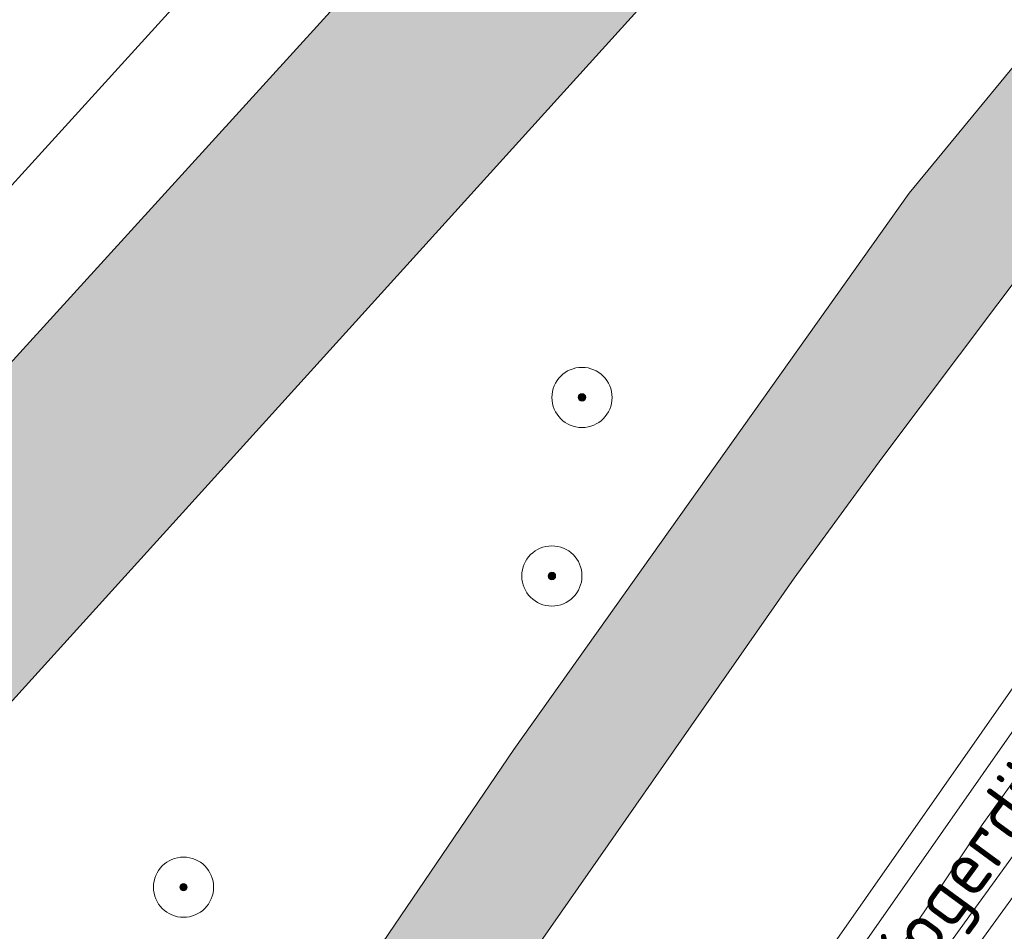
# Model space of a CAD drawing. Header units: metres. Extents: x 125349 to 128236, y 501602 to 503797.
# Tile 627 of 718: x 127544 to 127577, y 502930 to 502960. Entities that reach past the tile are written whole.
import ezdxf
from ezdxf.enums import TextEntityAlignment as Align

# ---------------------------------------------------------------- set-up
doc = ezdxf.new("R2010")
doc.units = ezdxf.units.M
doc.layers.get('0').update_dxf_attribs({"linetype": 'CONTINUOUS'})
for name, color, linetype, lineweight in [('B-WE-GR-BEPLANTING_CULTUUR_BOSPLANTSOEN-GV', 90, 'CONTINUOUS', 18), ('B-WE-GR-BOOM-S-500', 90, 'CONTINUOUS', 18), ('B-WE-GR-GRAS-GV', 60, 'CONTINUOUS', 13), ('B-WE-GR-GROENVOORZIENING-GV', 80, 'CONTINUOUS', 18), ('B-WE-OG-TOPOGRAFIE-T18', 10, 'CONTINUOUS', 18), ('B-WE-OG-WATER_SLOOT-GV', 120, 'CONTINUOUS', 18), ('B-WE-VH-GESLOTENVERHARDING-GV', 10, 'CONTINUOUS', 18), ('B-WE-VH-GESLOTENVERHARDING_ASFALT-GV', 10, 'CONTINUOUS', 18), ('B-WE-VW-MARKERING_PICTOGRAM-G', 7, 'CONTINUOUS', 18)]:
    doc.layers.add(name, color=color, linetype=linetype, lineweight=lineweight)
doc.layers.add('B-WE-OG-WATER_SLOOT-V', color=7, linetype='CONTINUOUS', lineweight=18, true_color=0x73e9ff)
doc.styles.add('NLCS-ISO-M1000-T18', font='NLCS-ISO.ttf', dxfattribs={"height": 1.8})

# ---------------------------------------------------------------- blocks, each defined once
blk = doc.blocks.new('SGR-BOOM_01-SO')
at = {"linetype": 'ByBlock', "lineweight": 18}
h = blk.add_hatch(color=0, dxfattribs=at)
h.dxf.hatch_style = 1
edge = h.paths.add_edge_path()
edge.add_arc((0, 0), 0.25, 0, 360)
at = {"color": 0, "linetype": 'ByBlock', "lineweight": 18}
for radius in [2, 0.25]:
    blk.add_circle((0, 0), radius, dxfattribs=at)

msp = doc.modelspace()

# ---------------------------------------------------------------- hatches: boundary and pattern name
at = {"layer": 'B-WE-OG-WATER_SLOOT-V'}
h = msp.add_hatch(color=256, dxfattribs=at)
edge = h.paths.add_edge_path()
edge.add_line((127417.499, 502877.742), (127414.104, 502877.361))
edge.add_line((127414.104, 502877.361), (127414.057, 502877.356))
edge.add_line((127414.057, 502877.356), (127413.946, 502877.343))
edge.add_arc((127423.483, 502795.934), 81.966, 96.68135, 99.25787)
edge.add_arc((127419.313, 502814.245), 63.233, 98.19847, 103.46152)
edge.add_arc((127428.211, 502789.946), 88.987, 105.39115, 111.78192)
edge.add_arc((127433.887, 502770.908), 108.786, 110.83745, 114.83864)
edge.add_line((127388.19, 502869.631), (127387.948, 502869.514))
edge.add_line((127387.948, 502869.514), (127381.038, 502866.175))
edge.add_arc((127395.603, 502830.649), 38.396, 112.2926, 118.327)
edge.add_arc((127392.874, 502833.304), 34.782, 116.4455, 123.782)
edge.add_line((127373.534, 502862.214), (127368.129, 502858.368))
edge.add_arc((127366.632, 502860.658), 2.736, 245.1103, 303.1808, ccw=False)
edge.add_arc((127366.555, 502860.692), 2.736, 191.9982, 246.8621, ccw=False)
edge.add_line((127363.879, 502860.123), (127359.756, 502883.606))
edge.add_line((127359.756, 502883.606), (127359.664, 502884.132))
edge.add_line((127359.664, 502884.132), (127358.209, 502893.638))
edge.add_line((127358.209, 502893.638), (127354.042, 502918.753))
edge.add_arc((127353.31, 502918.496), 0.776, 19.3385, 51.5823)
edge.add_arc((127353.294, 502918.394), 0.867, 54.9765, 79.3258)
edge.add_arc((127353.45, 502919.236), 0.0112, 63.4349, 100.3048)
edge.add_arc((127353.296, 502918.381), 0.879, 80.0761, 97.8099)
edge.add_line((127353.177, 502919.252), (127352.695, 502919.201))
edge.add_arc((127352.856, 502918.505), 0.715, 103.0346, 148.3312)
edge.add_arc((127352.819, 502918.378), 0.76, 138.6865, 185.2281)
edge.add_arc((127352.86, 502918.384), 0.801, 185.3604, 197.1226)
edge.add_line((127352.094, 502918.148), (127352.145, 502917.703))
edge.add_line((127352.145, 502917.703), (127355.608, 502894.087))
edge.add_line((127355.608, 502894.087), (127357.414, 502881.68))
edge.add_line((127357.414, 502881.68), (127358.618, 502874.875))
edge.add_line((127358.618, 502874.875), (127362.328, 502855.852))
edge.add_arc((127365.522, 502856.284), 3.223, 187.7024, 210.0103)
edge.add_arc((127364.967, 502855.885), 2.544, 208.4807, 234.1204)
edge.add_arc((127365.214, 502855.92), 2.723, 230.3395, 276.7125)
edge.add_arc((127365.268, 502855.902), 2.699, 275.6157, 309.4501)
edge.add_line((127366.983, 502853.818), (127368.233, 502854.565))
edge.add_line((127368.233, 502854.565), (127373.334, 502858.72))
edge.add_arc((127384.659, 502846.027), 17.011, 121.828, 131.7402, ccw=False)
edge.add_arc((127388.796, 502837.619), 26.352, 114.5722, 119.8299, ccw=False)
edge.add_line((127377.838, 502861.585), (127388.089, 502866.078))
edge.add_line((127388.089, 502866.078), (127394.69, 502869.027))
edge.add_arc((127413.076, 502831.045), 42.198, 112.3291, 115.8305, ccw=False)
edge.add_arc((127417.58, 502819.475), 54.612, 108.398, 112.0887, ccw=False)
edge.add_arc((127417.117, 502818.692), 55.214, 103.0522, 107.6854, ccw=False)
edge.add_arc((127416.487, 502821.546), 52.291, 97.9039, 103.0852, ccw=False)
edge.add_line((127409.296, 502873.34), (127418.001, 502874.34))
edge.add_line((127418.001, 502874.34), (127419.402, 502874.54))
edge.add_line((127419.402, 502874.54), (127460.221, 502881.456))
edge.add_line((127460.221, 502881.456), (127468.825, 502883.204))
edge.add_arc((127487.874, 502789.702), 95.423, 97.95252, 101.51515, ccw=False)
edge.add_arc((127482.297, 502837.025), 47.794, 91.6193, 99.1795, ccw=False)
edge.add_arc((127481.042, 502880.693), 4.108, 70.2307, 91.333, ccw=False)
edge.add_arc((127480.237, 502878.059), 6.86, 54.8913, 71.3525, ccw=False)
edge.add_line((127484.183, 502883.671), (127491.675, 502877.047))
edge.add_line((127491.675, 502877.047), (127496.695, 502872.608))
edge.add_arc((127497.67, 502873.445), 1.285, 220.6313, 271.1467)
edge.add_arc((127497.677, 502873.474), 1.314, 270.8299, 324.2944)
edge.add_line((127498.744, 502872.707), (127500, 502874.122))
edge.add_line((127500, 502874.122), (127510.881, 502886.525))
edge.add_arc((127514.926, 502882.882), 5.444, 125.2376, 137.9901, ccw=False)
edge.add_arc((127514.237, 502883.707), 4.373, 105.977, 124.102, ccw=False)
edge.add_line((127513.033, 502887.911), (127536.248, 502891.968))
edge.add_arc((127535.776, 502896.023), 4.082, 276.6346, 287.2367)
edge.add_arc((127535.75, 502896.065), 4.131, 287.4172, 298.8705)
edge.add_arc((127535.521, 502895.893), 4.1, 302.8408, 329.3568)
edge.add_line((127539.048, 502893.803), (127543.97, 502903.458))
edge.add_line((127543.97, 502903.458), (127546.229, 502907.505))
edge.add_line((127546.229, 502907.505), (127548.537, 502911.301))
edge.add_line((127548.537, 502911.301), (127551.196, 502915.498))
edge.add_line((127551.196, 502915.498), (127559.771, 502927.635))
edge.add_line((127559.771, 502927.635), (127569.701, 502941.871))
edge.add_line((127569.701, 502941.871), (127572.609, 502945.867))
edge.add_line((127572.609, 502945.867), (127581.635, 502957.852))
edge.add_line((127581.635, 502957.852), (127586.046, 502963.146))
edge.add_line((127586.046, 502963.146), (127619.543, 502999.977))
edge.add_line((127619.543, 502999.977), (127619.565, 503000))
edge.add_line((127619.565, 503000), (127634.867, 503016.069))
edge.add_line((127634.867, 503016.069), (127641.81, 503022.929))
edge.add_line((127641.81, 503022.929), (127649.204, 503029.642))
edge.add_line((127649.204, 503029.642), (127670.935, 503050.179))
edge.add_line((127670.935, 503050.179), (127676.442, 503055.376))
edge.add_line((127676.442, 503055.376), (127690.738, 503067.949))
edge.add_line((127690.738, 503067.949), (127707.373, 503081.841))
edge.add_line((127707.373, 503081.841), (127712.689, 503085.887))
edge.add_line((127712.689, 503085.887), (127737.288, 503104.247))
edge.add_line((127737.288, 503104.247), (127743.6, 503108.751))
edge.add_line((127743.6, 503108.751), (127759.56, 503119.687))
edge.add_line((127759.56, 503119.687), (127765.474, 503124.088))
edge.add_line((127765.474, 503124.088), (127774.514, 503131.265))
edge.add_line((127774.514, 503131.265), (127781.659, 503137.926))
edge.add_line((127781.659, 503137.926), (127789.002, 503144.889))
edge.add_line((127789.002, 503144.889), (127794.105, 503150.583))
edge.add_line((127794.105, 503150.583), (127800.488, 503158.689))
edge.add_line((127800.488, 503158.689), (127810.777, 503172.028))
edge.add_line((127810.777, 503172.028), (127825.108, 503192.552))
edge.add_line((127825.108, 503192.552), (127838.394, 503212.418))
edge.add_line((127838.394, 503212.418), (127843.43, 503220.112))
edge.add_line((127843.43, 503220.112), (127844.164, 503221.345))
edge.add_line((127844.164, 503221.345), (127844.723, 503222.356))
edge.add_line((127844.723, 503222.356), (127845.073, 503222.973))
edge.add_arc((127843.689, 503223.759), 1.592, 330.4069, 353.6824)
edge.add_arc((127843.639, 503223.662), 1.634, 357.2636, 389.3627)
edge.add_arc((127844.268, 503223.695), 1.106, 44.0039, 93.0882)
edge.add_arc((127844.162, 503223.609), 1.191, 87.7729, 123.0714)
edge.add_line((127843.512, 503224.607), (127842.919, 503223.805))
edge.add_line((127842.919, 503223.805), (127842.067, 503223.038))
edge.add_line((127842.067, 503223.038), (127839.447, 503220.122))
edge.add_line((127839.447, 503220.122), (127836.854, 503217.256))
edge.add_line((127836.854, 503217.256), (127824.889, 503200.852))
edge.add_line((127824.889, 503200.852), (127813.128, 503184))
edge.add_line((127813.128, 503184), (127806.062, 503173.889))
edge.add_line((127806.062, 503173.889), (127788.647, 503151.488))
edge.add_arc((127667.373, 503257.561), 161.117, 311.72709, 318.82535, ccw=False)
edge.add_arc((127630.28, 503300.842), 218.11, 309.71564, 311.43177, ccw=False)
edge.add_line((127769.648, 503133.066), (127760.632, 503126.123))
edge.add_line((127760.632, 503126.123), (127742.763, 503113.295))
edge.add_line((127742.763, 503113.295), (127711.108, 503089.674))
edge.add_line((127711.108, 503089.674), (127686.971, 503070.017))
edge.add_line((127686.971, 503070.017), (127667.514, 503052.7))
edge.add_line((127667.514, 503052.7), (127647.865, 503034.179))
edge.add_arc((127647.209, 503034.605), 0.782, 266.9693, 327.0125, ccw=False)
edge.add_arc((127647.214, 503034.587), 0.764, 204.3991, 266.5689, ccw=False)
edge.add_line((127646.518, 503034.271), (127602.393, 503079.459))
edge.add_line((127602.393, 503079.459), (127579.805, 503102.37))
edge.add_arc((127574.426, 503094.481), 9.548, 55.7129, 74.4117)
edge.add_arc((127574.829, 503094.675), 9.259, 76.4896, 92.8218)
edge.add_arc((127574.824, 503094.639), 9.295, 92.78, 98.8609)
edge.add_arc((127574.57, 503092.569), 11.315, 95.9746, 107.5967)
edge.add_line((127571.149, 503103.355), (127566.809, 503101.614))
edge.add_line((127566.809, 503101.614), (127561.977, 503099.366))
edge.add_line((127561.977, 503099.366), (127558.346, 503096.926))
edge.add_arc((127560.269, 503094.826), 2.848, 132.4853, 165.7679)
edge.add_arc((127560.278, 503094.826), 2.856, 165.8209, 194.2608)
edge.add_line((127557.51, 503094.123), (127558.613, 503092.786))
edge.add_line((127558.613, 503092.786), (127559.721, 503091.864))
edge.add_line((127559.721, 503091.864), (127562.813, 503095.429))
edge.add_line((127562.813, 503095.429), (127564.7, 503096.544))
edge.add_arc((127594.428, 503043.691), 60.64, 114.18594, 119.35636, ccw=False)
edge.add_arc((127571.985, 503092.791), 6.664, 89.2195, 111.1189, ccw=False)
edge.add_arc((127572.35, 503093.454), 6.007, 69.234, 92.6152, ccw=False)
edge.add_arc((127572.016, 503093.492), 6.099, 47.4922, 66.1713, ccw=False)
edge.add_line((127576.137, 503097.988), (127601.601, 503072.351))
edge.add_line((127601.601, 503072.351), (127602.075, 503071.867))
edge.add_line((127602.075, 503071.867), (127615.894, 503057.761))
edge.add_line((127615.894, 503057.761), (127641.389, 503031.735))
edge.add_arc((127638.924, 503029.698), 3.198, 15.9425, 39.5746, ccw=False)
edge.add_arc((127639.467, 503030.302), 2.547, -32.6628, 6.1662, ccw=False)
edge.add_arc((127639.522, 503029.963), 2.331, 303.8617, 333.6495, ccw=False)
edge.add_line((127640.821, 503028.027), (127621.823, 503009.208))
edge.add_line((127621.823, 503009.208), (127613.303, 503000))
edge.add_line((127613.303, 503000), (127589.067, 502973.545))
edge.add_line((127589.067, 502973.545), (127573.527, 502954.67))
edge.add_line((127573.527, 502954.67), (127560.387, 502936.189))
edge.add_line((127560.387, 502936.189), (127547.899, 502917.807))
edge.add_line((127547.899, 502917.807), (127535.207, 502897.375))
edge.add_arc((127532.052, 502899.561), 3.839, 309.704, 325.2818, ccw=False)
edge.add_arc((127531.373, 502901.354), 5.686, 294.2054, 303.4162, ccw=False)
edge.add_line((127533.704, 502896.168), (127513.895, 502893.316))
edge.add_arc((127515.782, 502885.266), 8.268, 103.1915, 116.9085)
edge.add_arc((127515.768, 502885.959), 7.65, 119.1643, 146.5372)
edge.add_line((127509.386, 502890.177), (127500, 502879.601))
edge.add_line((127500, 502879.601), (127498.792, 502878.268))
edge.add_arc((127497.457, 502879.184), 1.619, 265.9849, 325.5516, ccw=False)
edge.add_arc((127497.384, 502879.119), 1.551, 222.5297, 268.5276, ccw=False)
edge.add_line((127496.241, 502878.071), (127494.16, 502879.87))
edge.add_line((127494.16, 502879.87), (127489.535, 502883.868))
edge.add_arc((127503.332, 502900.081), 21.289, 220.6663, 229.6024, ccw=False)
edge.add_arc((127504.085, 502900.699), 22.263, 211.6765, 220.609, ccw=False)
edge.add_arc((127482.611, 502887.546), 2.92, 30.0534, 77.7313)
edge.add_arc((127482.755, 502887.447), 2.991, 80.8281, 125.2788)
edge.add_arc((127477.073, 502894.236), 5.878, 296.8574, 312.2942, ccw=False)
edge.add_arc((127476.423, 502894.337), 6.285, 286.6711, 301.7273, ccw=False)
edge.add_line((127478.226, 502888.317), (127459.869, 502885.459))
edge.add_line((127459.869, 502885.459), (127459.919, 502884.408))
edge.add_line((127459.919, 502884.408), (127418.899, 502877.692))
edge.add_line((127418.899, 502877.692), (127417.499, 502877.742))
h = msp.add_hatch(color=256, dxfattribs=at)
edge = h.paths.add_edge_path()
edge.add_arc((127610.67, 503046.922), 2.001, 74.8682, 183.4427)
edge.add_arc((127575.12, 503036.458), 35.11, -24.3855, 17.134, ccw=False)
edge.add_arc((127583.284, 503029.711), 25.043, 320.6194, 341.9754, ccw=False)
edge.add_line((127602.641, 503013.822), (127590.058, 503000))
edge.add_line((127590.058, 503000), (127517.042, 502919.794))
edge.add_arc((127521.016, 502918.733), 4.114, 165.0482, 268.6562)
edge.add_arc((127521.016, 502918.735), 4.116, 268.6662, 304.9677)
edge.add_line((127523.375, 502915.362), (127600.067, 503000))
edge.add_line((127600.067, 503000), (127629.272, 503032.231))
edge.add_line((127629.272, 503032.231), (127612.234, 503048.171))
edge.add_arc((127610.671, 503046.922), 2.001, 38.6177, 74.895)

# ---------------------------------------------------------------- linework, layer by layer
at = {"layer": 'B-WE-GR-BEPLANTING_CULTUUR_BOSPLANTSOEN-GV', "flags": 128}
for points in [[(127600.067, 503000), (127523.375, 502915.362)], [(127535.207, 502897.375), (127547.899, 502917.807), (127560.387, 502936.189), (127573.527, 502954.67), (127589.067, 502973.545), (127613.303, 503000)]]:
    msp.add_lwpolyline(points, dxfattribs=at)
at = {"layer": 'B-WE-GR-GRAS-GV', "flags": 128}
msp.add_lwpolyline([(127709.025, 503067.648), (127691.701, 503052.776), (127685.242, 503046.824), (127676.813, 503038.842), (127670.159, 503032.587), (127663.356, 503026.18), (127655.767, 503018.911), (127651.232, 503014.639), (127647.34, 503010.828), (127640.888, 503004.376), (127636.596, 503000), (127600.697, 502961.863), (127589.517, 502948.43), (127586.409, 502944.285), (127574.123, 502927.353), (127560.931, 502906.822), (127549.036, 502885.337), (127530.413, 502850.36), (127514.552, 502820.779), (127509.534, 502811.835), (127502.759, 502799.845), (127500, 502794.846), (127487.936, 502773.24)], dxfattribs=at)
at = {"layer": 'B-WE-GR-GROENVOORZIENING-GV', "flags": 128}
for points in [[(127540.054, 502877.006), (127545.338, 502886.796), (127558.233, 502908.629), (127568.968, 502925.364), (127582.91, 502945.293), (127594.09, 502959.425), (127598.852, 502964.918), (127627.769, 502996.27), (127631.448, 503000), (127647.415, 503015.731), (127666.834, 503034.187), (127682.266, 503048.479), (127683.104, 503049.242), (127702.347, 503066.144), (127704.125, 503067.622), (127719.237, 503079.959), (127723.784, 503083.43), (127728.925, 503087.311), (127745.245, 503099.166), (127749.152, 503101.977), (127758.204, 503108.469), (127763.246, 503112.248), (127778.616, 503124.138), (127784.343, 503128.928)], [(127690.738, 503067.949), (127676.442, 503055.376), (127670.935, 503050.179), (127649.204, 503029.642), (127641.81, 503022.929), (127634.867, 503016.069), (127619.565, 503000), (127619.543, 502999.977), (127586.046, 502963.146), (127581.635, 502957.852), (127572.609, 502945.867), (127569.701, 502941.871), (127559.771, 502927.635), (127551.196, 502915.498), (127548.537, 502911.301), (127546.229, 502907.505), (127543.97, 502903.458), (127539.048, 502893.803)], [(127487.936, 502773.24), (127500, 502794.846), (127502.759, 502799.845), (127509.534, 502811.835), (127514.552, 502820.779), (127530.413, 502850.36), (127549.036, 502885.337), (127560.931, 502906.822), (127574.123, 502927.353), (127586.409, 502944.285), (127589.517, 502948.43), (127600.697, 502961.863), (127636.596, 503000), (127640.888, 503004.376), (127647.34, 503010.828), (127651.232, 503014.639), (127655.767, 503018.911), (127663.356, 503026.18), (127670.159, 503032.587), (127676.813, 503038.842), (127685.242, 503046.824), (127691.701, 503052.776), (127709.025, 503067.648)], [(127536.019, 502877.071), (127537.971, 502877.04), (127539.541, 502879.276), (127544.621, 502887.201), (127557.531, 502909.061), (127568.284, 502925.823), (127582.249, 502945.785), (127593.455, 502959.951), (127598.238, 502965.467), (127627.173, 502996.839), (127630.866, 503000.583), (127646.842, 503016.323), (127666.27, 503034.788), (127681.709, 503049.086), (127682.555, 503049.856), (127701.812, 503066.77)], [(127701.812, 503066.77), (127682.555, 503049.856), (127681.709, 503049.086), (127666.27, 503034.788), (127646.842, 503016.323), (127630.866, 503000.583), (127627.173, 502996.839), (127598.238, 502965.467), (127593.455, 502959.951), (127582.249, 502945.785), (127568.284, 502925.823), (127557.531, 502909.061), (127544.621, 502887.201), (127539.541, 502879.276), (127537.971, 502877.04), (127540.054, 502877.006)], [(127703.828, 503064.116), (127692.872, 503054.694), (127686.559, 503048.945), (127683.797, 503046.452), (127674.828, 503037.861), (127668.764, 503032.215), (127658.512, 503022.504), (127650.969, 503015.486), (127643.136, 503007.812), (127635.27, 503000), (127603.155, 502966.209), (127596.64, 502958.67), (127587.966, 502947.833), (127573.675, 502928.105), (127570.866, 502923.858), (127560.03, 502906.674), (127551.902, 502893.035), (127547.586, 502885.59), (127541.814, 502874.747), (127515.763, 502826.33), (127482.866, 502766.08)], [(127517.042, 502919.794), (127590.058, 503000)], [(127584.67, 503000), (127522.395, 502931.502)]]:
    msp.add_lwpolyline(points, dxfattribs=at)
at = {"layer": 'B-WE-OG-WATER_SLOOT-GV', "flags": 128}
for points in [[(127539.048, 502893.803), (127543.97, 502903.458), (127546.229, 502907.505), (127548.537, 502911.301), (127551.196, 502915.498), (127559.771, 502927.635), (127569.701, 502941.871), (127572.609, 502945.867), (127581.635, 502957.852), (127586.046, 502963.146), (127619.543, 502999.977), (127619.565, 503000), (127634.867, 503016.069), (127641.81, 503022.929), (127649.204, 503029.642), (127670.935, 503050.179), (127676.442, 503055.376), (127690.738, 503067.949)], [(127590.058, 503000), (127517.042, 502919.794)], [(127523.375, 502915.362), (127600.067, 503000)], [(127613.303, 503000), (127589.067, 502973.545), (127573.527, 502954.67), (127560.387, 502936.189), (127547.899, 502917.807), (127535.207, 502897.375)]]:
    msp.add_lwpolyline(points, dxfattribs=at)
at = {"layer": 'B-WE-VH-GESLOTENVERHARDING-GV', "flags": 128}
msp.add_lwpolyline([(127522.395, 502931.502), (127584.67, 503000)], dxfattribs=at)
at = {"layer": 'B-WE-VH-GESLOTENVERHARDING_ASFALT-GV', "flags": 128}
for points in [[(127702.347, 503066.144), (127683.104, 503049.242), (127682.266, 503048.479), (127666.834, 503034.187), (127647.415, 503015.731), (127631.448, 503000), (127627.769, 502996.27), (127598.852, 502964.918), (127594.09, 502959.425), (127582.91, 502945.293), (127568.968, 502925.364), (127558.233, 502908.629), (127545.338, 502886.796), (127540.054, 502877.006), (127539.613, 502876.188), (127541.814, 502874.747)], [(127541.814, 502874.747), (127547.586, 502885.59), (127551.902, 502893.035), (127560.03, 502906.674), (127570.866, 502923.858), (127573.675, 502928.105), (127587.966, 502947.833), (127596.64, 502958.67), (127603.155, 502966.209), (127635.27, 503000), (127643.136, 503007.812), (127650.969, 503015.486), (127658.512, 503022.504), (127668.764, 503032.215), (127674.828, 503037.861), (127683.797, 503046.452), (127686.559, 503048.945), (127692.872, 503054.694), (127703.828, 503064.116)]]:
    msp.add_lwpolyline(points, dxfattribs=at)
at = {"layer": 'B-WE-VW-MARKERING_PICTOGRAM-G', "flags": 128}
msp.add_lwpolyline([(127708.661, 503070.237), (127698.331, 503061.201), (127684.222, 503048.642), (127663.692, 503029.782), (127638.762, 503005.545), (127628.575, 502995.028), (127611.973, 502977.367), (127602.064, 502967.061), (127594.064, 502957.931), (127586.557, 502948.474), (127575.946, 502933.678), (127564.112, 502915.943), (127559.436, 502908.262), (127545.817, 502884.685), (127537.339, 502868.667), (127527.085, 502850.174), (127518.476, 502834.256), (127505.655, 502810.251), (127491.223, 502783.709)], dxfattribs=at)

# ---------------------------------------------------------------- block references
at = {"layer": 'B-WE-GR-BOOM-S-500', "xscale": 0.5, "yscale": 0.5, "zscale": 0.5}
for p in [(127562.65, 502947.88), (127561.65, 502941.95), (127549.41, 502931.61)]:
    msp.add_blockref('SGR-BOOM_01-SO', p, dxfattribs=at)

# ---------------------------------------------------------------- texts
at = {"layer": 'B-WE-OG-TOPOGRAFIE-T18', "style": 'NLCS-ISO-M1000-T18'}
msp.add_text('Kogerdijk', height=1.8, rotation=53.8, dxfattribs=at).set_placement((127575.728, 502932.309), align=Align.MIDDLE)

doc.saveas('drawing.dxf')
